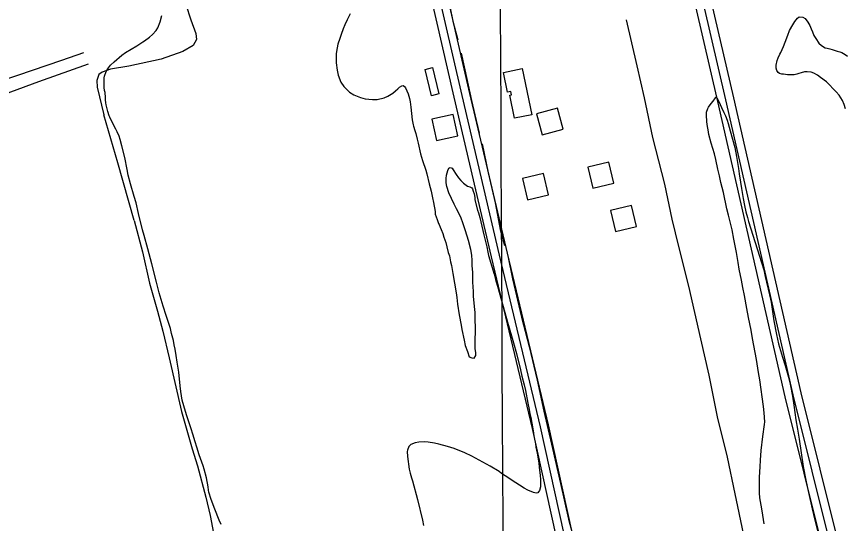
# Model space of a CAD drawing. Extents: x 3424494 to 3462436, y 522220 to 547718.
# Drawn here: x 3454050 to 3455580, y 541172 to 542108 of the extents above; entities that cross this region are included whole.
import ezdxf

# ---------------------------------------------------------------- set-up
doc = ezdxf.new("R2010")
doc.units = 0
for name, color, linetype in [('V-BLDG-OTLN', 7, 'Continuous'), ('V-DTCH-CNTR', 7, 'Continuous'), ('V-GRID-MAJR', 7, 'Continuous'), ('V-ROAD-CNTR', 7, 'Continuous'), ('V-SITE-VEGE', 7, 'Continuous'), ('V-TOPO-SHOR', 7, 'Continuous')]:
    doc.layers.add(name, color=color, linetype=linetype)

msp = doc.modelspace()

# ---------------------------------------------------------------- linework, layer by layer
at = {"layer": 'V-BLDG-OTLN'}
for points in [[(3454815.776330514, 541961.5500506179), (3454803.889354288, 542010.115953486), (3454817.4873270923, 542013.444946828), (3454829.374303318, 541964.8780439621)], [(3454982.96, 542011.846), (3455000.725, 541926.551), (3454969.099, 541919.962), (3454960.18, 541962.776), (3454963.644, 541963.496), (3454962.398, 541969.475), (3454956.3200000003, 541968.209), (3454948.718, 542004.714)], [(3455009.67794271, 541928.1301174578), (3455020.2059216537, 541889.5401946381), (3455058.795844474, 541900.0691735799), (3455048.266865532, 541938.658096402)], [(3454864.1472337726, 541887.7471982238), (3454855.4892510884, 541926.7991201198), (3454816.437329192, 541918.1401374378), (3454825.0963118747, 541879.08921554)], [(3455104.313753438, 541829.9413138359), (3455113.503735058, 541791.0113916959), (3455152.433657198, 541800.202373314), (3455143.24267558, 541839.132295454)], [(3454983.52299502, 541808.7273562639), (3454992.7129766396, 541769.797434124), (3455031.64289878, 541778.988415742), (3455022.451917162, 541817.9183378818)], [(3455146.1996696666, 541750.1354734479), (3455155.3896512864, 541711.2055513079), (3455194.319573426, 541720.3965329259), (3455185.1285918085, 541759.326455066)]]:
    msp.add_lwpolyline(points, close=True, dxfattribs=at)
at = {"layer": 'V-DTCH-CNTR'}
for points in [[(3453693.406, 541875.883), (3453743.824, 541892.39), (3453818.717, 541919.282), (3453887.401, 541943.9670000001), (3453970.802, 541972.26), (3454052.261, 541999.816), (3454132.95, 542027.382), (3454174.0700000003, 542041.345)], [(3453680.2970000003, 541839.588), (3453701.6, 541847.1190000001), (3453739.663, 541860.572), (3453851.02, 541899.965), (3453986.852, 541949.7440000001), (3454090.858, 541987.72), (3454182.434, 542020.503)]]:
    msp.add_lwpolyline(points, dxfattribs=at)
at = {"layer": 'V-GRID-MAJR'}
msp.add_spline([(3455012.474, 527729.317), (3454983.3910000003, 533788.3150000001), (3454954.3000000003, 539849.246), (3454925.2090000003, 545910.191), (3454925.2, 545912.109)], degree=3, dxfattribs=at)
at = {"layer": 'V-ROAD-CNTR'}
for points in [[(3455316.0103300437, 540138.5546966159), (3455295.0823719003, 540194.0245856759), (3455199.368563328, 540550.357873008), (3455105.646750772, 540949.19607533), (3455017.016928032, 541350.9352718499), (3454941.379079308, 541667.498638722), (3454872.181217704, 541962.106049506), (3454807.41334724, 542244.2834851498), (3454751.349459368, 542481.14301143), (3454702.734556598, 542693.294587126), (3454621.490719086, 543053.1278674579), (3454553.8298544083, 543344.4252848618), (3454494.1069738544, 543612.8497480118), (3454399.4481631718, 543990.5969925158), (3454329.918302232, 544311.3393510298), (3454227.0525079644, 544747.779478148), (3454142.0336780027, 545101.299771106), (3454062.540836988, 545453.898065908), (3453997.653966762, 545743.2634871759), (3453962.25503756, 545910.9821517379)], [(3455759.6094428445, 540195.3855829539), (3455738.000486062, 540317.603338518), (3455731.535498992, 540372.5452286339), (3455702.8655563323, 540476.461020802), (3455696.685568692, 540496.1249814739), (3455683.457595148, 540565.6308424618), (3455588.283785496, 540989.5479946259), (3455483.6369947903, 541409.6031545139), (3455359.2972434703, 541954.1050655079), (3455223.6135148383, 542539.2128952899), (3455030.344901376, 543350.0122736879), (3454934.905092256, 543727.128519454), (3454851.4152592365, 544088.3327970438), (3454805.1103518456, 544293.7773861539), (3454776.5014090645, 544429.9131138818)], [(3455743.814474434, 540198.5675765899), (3455723.154515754, 540315.419342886), (3455716.77152852, 540369.6572344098), (3455688.47658511, 540472.2160292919), (3455682.113597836, 540492.4619887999), (3455668.767624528, 540562.5848485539), (3455573.68681469, 540986.0920015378), (3455469.0460239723, 541406.1201614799), (3455344.679272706, 541950.7410722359), (3455209.0115440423, 542535.7799021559), (3455015.77793051, 543346.4332808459), (3454977.2480075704, 543498.6769763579)], [(3455772.8694163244, 540206.548560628), (3455752.8464563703, 540319.7873341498), (3455746.2994694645, 540375.433222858), (3455717.254527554, 540480.706012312), (3455711.257539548, 540499.7879741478), (3455698.147565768, 540568.67683637), (3455602.880756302, 540993.0039877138), (3455498.2279656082, 541413.0861475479), (3455373.9152142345, 541957.46905878), (3455238.215485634, 542542.6458884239), (3455044.911872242, 543353.5912665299), (3455009.0279440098, 543495.3799829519)], [(3455330.0443019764, 540143.8496860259), (3455309.3773433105, 540198.628576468), (3455213.9165342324, 540554.0198656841), (3455120.2727215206, 540952.528068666), (3455031.6368987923, 541354.2942651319), (3454955.975050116, 541670.9566318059), (3454886.7921884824, 541965.4990427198), (3454822.021318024, 542247.6884783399), (3454765.95843015, 542484.5460046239), (3454717.3605273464, 542696.621580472), (3454636.1126898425, 543056.47686076), (3454568.4568251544, 543347.75127821), (3454552.821856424, 543418.023137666)], [(3455281.9973980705, 540184.915603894), (3455184.8205924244, 540546.695880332), (3455091.020780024, 540945.8640819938), (3455002.396957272, 541347.576278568), (3454926.7831085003, 541664.040645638), (3454857.5702469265, 541958.7130562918), (3454792.805376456, 542240.8784919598), (3454736.7404885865, 542477.740018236), (3454688.10858585, 542689.9675937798), (3454606.86874833, 543049.7788741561), (3454539.202883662, 543341.0992915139), (3454528.54390498, 543389.0061956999)]]:
    msp.add_lwpolyline(points, dxfattribs=at)
at = {"layer": 'V-SITE-VEGE'}
for points in [[(3454270.181, 541763.876), (3454267, 541775.873), (3454259.824, 541799.089), (3454255.517, 541815.291), (3454253.698, 541825.476), (3454249.295, 541847.848), (3454243.886, 541869.444), (3454240.6890000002, 541880.649), (3454238.803, 541886.852), (3454235.559, 541895.269), (3454233.052, 541900.09), (3454225.903, 541912.956), (3454221.87, 541921.783), (3454220.723, 541924.591), (3454217.875, 541932.801), (3454214.889, 541944.6), (3454214.3540000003, 541948.39), (3454214.053, 541954.172), (3454213.711, 541957.561), (3454213.5840000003, 541961.745), (3454213.037, 541964.74), (3454213.0840000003, 541967.527), (3454211.958, 541971.529), (3454211.253, 541977.116), (3454211.106, 541980.102), (3454211.2490000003, 541988.664), (3454211.548, 541994.632), (3454212.204, 541998.005), (3454214.938, 542006.5210000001), (3454219.228, 542013.22), (3454223.292, 542017.928), (3454229.765, 542023.992), (3454243.714, 542036.4990000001), (3454250.966, 542041.556), (3454271.4790000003, 542053.553), (3454282.555, 542060.932), (3454285.975, 542063.066), (3454295.045, 542069.683), (3454300.702, 542074.365), (3454307.397, 542081.8200000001), (3454310.473, 542087.142), (3454314.639, 542098.023), (3454318.024, 542109.914)], [(3454665.719, 542113.015), (3454662.821, 542106.4940000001), (3454660.1550000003, 542101.759), (3454655.813, 542092.275), (3454652.9050000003, 542085.156), (3454648.7430000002, 542074.476), (3454646.431, 542067.148), (3454643.074, 542057.049), (3454641.364, 542050.108), (3454639.988, 542039.381), (3454639.455, 542031.427), (3454639.9020000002, 542022.456), (3454641.4620000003, 542008.694), (3454643.5, 541999.699), (3454648.463, 541986.8740000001), (3454653.9020000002, 541978.8150000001), (3454664.472, 541968.084), (3454672.156, 541963.177), (3454684.812, 541958.184), (3454693.539, 541956.0480000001), (3454707.054, 541954.625), (3454715.616, 541954.68), (3454728.21, 541957.455), (3454735.23, 541960.721), (3454744.284, 541966.341), (3454749.136, 541970.64), (3454753.377, 541974.152), (3454756.818, 541977.478), (3454760.847, 541980.2), (3454763.245, 541980.757), (3454766.001, 541978.9180000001), (3454767.951, 541976.497), (3454772.733, 541964.867), (3454775.183, 541956.662), (3454776.073, 541950.475), (3454777.702, 541940.692), (3454780.092, 541917.156), (3454781.73, 541907.969), (3454782.48, 541905.169), (3454784.941, 541897.762), (3454786.637, 541891.958), (3454789.054, 541881.763), (3454790.921, 541874.363), (3454795.366, 541854.578), (3454799.14, 541842.367), (3454805.014, 541824.55), (3454806.8880000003, 541817.55), (3454811.549, 541798.753), (3454813.431, 541792.351), (3454815.112, 541785.753), (3454817.889, 541773.36), (3454819.534, 541764.572), (3454822.241, 541748), (3454822.553, 541742.818), (3454826.3680000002, 541732.996), (3454828.838, 541725.988), (3454829.9990000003, 541723.977), (3454831.7090000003, 541719.1680000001), (3454833.428, 541714.759), (3454836.684, 541707.138), (3454838.771, 541700.931), (3454841.98, 541690.523), (3454843.844, 541682.927), (3454846.846, 541672.123), (3454848.732, 541665.92), (3454850.944, 541655.33), (3454852.617, 541648.332), (3454855.3510000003, 541633.353), (3454861.323, 541597.812), (3454862.573, 541589.229), (3454863.957, 541576.861), (3454867.009, 541557.0970000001), (3454870.478, 541538.522), (3454871.738, 541530.537), (3454875.786, 541510.755), (3454878.201, 541500.56), (3454881.998, 541489.546), (3454885.023, 541479.937), (3454889.963, 541477.664), (3454894.54, 541477.588), (3454897.407, 541482.317), (3454897.491, 541487.2930000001), (3454896.434, 541495.475), (3454896.309, 541499.858), (3454896.9420000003, 541537.476), (3454896.662, 541544.451), (3454896.633, 541554.607), (3454896.156, 541561.783), (3454894.952, 541572.953), (3454893.276, 541591.698), (3454893.199, 541598.866), (3454892.392, 541610.032), (3454892.299, 541616.403), (3454891.8880000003, 541627.36), (3454891.822, 541635.327), (3454891.048, 541648.481), (3454890.804, 541657.644), (3454889.971, 541667.214), (3454888.353, 541677.596)], [(3455580.253, 541937.522), (3455577.6010000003, 541945.531), (3455574.343, 541952.953), (3455568.531, 541962.608), (3455563.062, 541969.071), (3455544.852, 541987.1), (3455534.241, 541995.441), (3455528.732, 541999.318), (3455521.629, 542003.219), (3455516.683, 542005.095), (3455509.132, 542006.019), (3455504.545, 542005.4990000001), (3455498.346, 542004.012), (3455494.145, 542002.888), (3455490.1410000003, 542001.561), (3455485.544, 542000.442), (3455477.9760000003, 542000.373), (3455473, 542000.455), (3455465.844, 542001.1730000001), (3455462.461, 542001.231), (3455458.1, 542002.501), (3455455.545, 542004.334), (3455453.419, 542008.151), (3455452.296, 542012.552), (3455452.186, 542017.73), (3455453.929, 542026.661), (3455455.807, 542031.805), (3455458.7, 542038.13), (3455460.951, 542041.675), (3455465.907, 542052.343), (3455468.83, 542060.258), (3455473.432, 542073.325), (3455476.958, 542081.824), (3455482.7090000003, 542092.281), (3455486.4020000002, 542098.589), (3455491.284, 542104.878), (3455494.7060000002, 542107.01), (3455501.274, 542106.901), (3455505.608, 542104.04), (3455510.867, 542097.182), (3455514.154, 542091.351), (3455516.8370000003, 542085.133), (3455519.129, 542079.321), (3455522, 542072.503), (3455525.1010000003, 542067.473), (3455531.128, 542058.81), (3455536.031, 542054.348), (3455542.531, 542050.256), (3455546.498, 542049.392), (3455551.454, 542048.1140000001), (3455555.415, 542046.852), (3455560.965, 542045.365), (3455564.723, 542043.907), (3455569.686, 542042.83), (3455573.642, 542041.37), (3455579.557, 542037.884), (3455583.88, 542034.427)], [(3455430.166, 541171.6900000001), (3455426.191, 541195.851), (3455424.3680000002, 541205.837), (3455422.207, 541219.4130000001), (3455421.5640000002, 541228.582), (3455421.247, 541245.113), (3455421.4620000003, 541257.854), (3455422.381, 541276.952), (3455423.182, 541289.084), (3455424.679, 541306.977), (3455427.503, 541332.8150000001), (3455430.864, 541355.058), (3455430.948, 541360.035), (3455430.2290000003, 541376.3740000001), (3455429.035, 541388.34), (3455421.697, 541437.246), (3455419.3340000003, 541450.626), (3455415.961, 541474.975), (3455408.649, 541513.725), (3455405.919, 541528.903), (3455401.137, 541552.475), (3455398.2290000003, 541568.853), (3455393.656, 541592.825), (3455390.5270000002, 541608.009), (3455387.965, 541621.39), (3455383.721, 541641.375), (3455381.747, 541654.15), (3455378.673, 541672.5210000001), (3455376.285, 541684.508), (3455374.108, 541697.088), (3455370.6180000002, 541714.47), (3455364.103, 541741.458), (3455361.113, 541753.056), (3455354.65, 541783.033), (3455350.183, 541801.625), (3455347.603, 541813.814), (3455344.625, 541826.209), (3455340.74, 541843.795), (3455338.127, 541854.193), (3455332.294, 541874.202), (3455327.977, 541889.805), (3455326.535, 541898.79), (3455325.441, 541904.78), (3455324.389, 541913.1630000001), (3455323.219, 541926.522), (3455323.698, 541931.292), (3455325.806, 541938.224), (3455327.241, 541940.79), (3455332.3310000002, 541947.274), (3455335.784, 541951.399), (3455339.869, 541957.502), (3455340.703, 541959.675), (3455342.855, 541957.451), (3455345.176, 541953.428), (3455348.827, 541945.603), (3455351.318, 541939.785), (3455355.745, 541930.753), (3455358.43, 541924.734), (3455361.679, 541916.515), (3455363.7630000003, 541910.308), (3455365.441, 541903.511), (3455367.515, 541896.705), (3455375.765, 541866.302), (3455378.861, 541849.325), (3455382.671, 541827.159), (3455383.903, 541817.583), (3455386.429, 541802.01), (3455388.028, 541790.633), (3455391.2970000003, 541771.861), (3455393.6720000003, 541759.278), (3455396.259, 541747.287), (3455399.27, 541736.883), (3455400.937, 541729.488)], [(3454888.353, 541677.596), (3454884.253, 541694.191), (3454878.785, 541712.401), (3454874.222, 541725.2220000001), (3454869.649, 541737.246), (3454862.145, 541752.903), (3454857.514, 541761.742), (3454847.708, 541782.414), (3454844.122, 541794.024), (3454843.039, 541800.615), (3454842.781, 541808.979), (3454843.4790000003, 541814.941), (3454846.015, 541823.659), (3454848.077, 541827.804), (3454850.492, 541829.359), (3454853.65, 541827.712), (3454855.593, 541824.892), (3454861.219, 541816.036), (3454865.702, 541810.386), (3454870.1890000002, 541804.934), (3454874.889, 541800.275), (3454882.363, 541794.774), (3454886.52, 541793.31), (3454890.274, 541791.653), (3454891.636, 541789.638), (3454892.961, 541785.636), (3454894.274, 541780.833), (3454895.5500000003, 541773.843), (3454896.074, 541769.455), (3454900.733, 541750.66), (3454902.634, 541745.251), (3454905.079, 541736.65), (3454912.306, 541704.8690000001), (3454916.044, 541690.2710000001), (3454917.713, 541683.074), (3454919.935, 541673.082), (3454921.221, 541666.688), (3454927.054, 541646.48), (3454931.39, 541632.073), (3454934.015, 541622.47), (3454938.914, 541605.862), (3454955.792, 541544.054), (3454963.33, 541518.841), (3454967.09, 541505.633), (3454972.532, 541485.829), (3454980.193, 541456.035), (3454982.784, 541444.441), (3454986.884, 541427.846), (3454989.102, 541417.655), (3454993.4930000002, 541394.484), (3454995.879, 541382.698), (3454997.548, 541375.303), (3454999.555, 541364.5160000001), (3455000.8310000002, 541357.526), (3455003.184, 541343.35), (3455005.011, 541333.761), (3455005.912, 541328.172), (3455007.553, 541319.183), (3455008.448, 541313.1950000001), (3455010.651, 541302.207), (3455013.721, 541283.4400000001), (3455015.483, 541269.87), (3455015.632, 541266.882), (3455016.316, 541260.299), (3455016.808, 541253.92), (3455017.025, 541243.164), (3455016.974, 541240.178), (3455015.063, 541233.042), (3455013.631, 541230.876), (3455012.011, 541229.112), (3455008.81, 541228.3690000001), (3455003.8540000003, 541229.647), (3454993.774, 541233.9990000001), (3454986.667, 541237.702), (3454978.397, 541243.2170000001), (3454964.799, 541251.411), (3454958.298, 541255.704), (3454945.31, 541264.682), (3454940.786, 541267.942), (3454924.0330000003, 541278.18), (3454890.489, 541296.268), (3454877.4560000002, 541302.66), (3454857.475, 541310.365), (3454845.003, 541314.557), (3454829.545, 541318.7980000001), (3454821.213, 541320.732), (3454809.894, 541322.513), (3454802.534, 541322.837), (3454792.1750000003, 541322.415), (3454785.5840000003, 541321.332), (3454777.37, 541318.284), (3454773.919, 541314.36), (3454771.416, 541307.831), (3454770.7770000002, 541305.253), (3454771.214, 541295.689), (3454774.806, 541272.532), (3454776.276, 541265.339), (3454778.721, 541256.736), (3454780.614, 541250.93), (3454790.188, 541216.5210000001), (3454799.099, 541178.144)], [(3454427.637, 541170.664), (3454423.985, 541178.492), (3454415.5700000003, 541198.941), (3454408.9, 541216.773), (3454404.548, 541230.188), (3454404.21, 541233.778), (3454403.319, 541239.965), (3454400.409, 541256.34), (3454395.9050000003, 541272.745), (3454394.017, 541278.75), (3454386.99, 541298.978), (3454382.454, 541313.39), (3454379.634, 541323.193), (3454375.286, 541337.005), (3454372.071, 541347.0160000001), (3454363.348, 541373.0480000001), (3454358.4450000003, 541389.256), (3454355.633, 541399.657), (3454352.721, 541415.835), (3454351.505, 541426.406), (3454349.1410000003, 541451.535), (3454346.264, 541469.902), (3454344.0810000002, 541482.083), (3454342.284, 541493.6630000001), (3454340.628, 541501.654), (3454339.176, 541510.041), (3454336.009, 541523.037), (3454333.574, 541532.0380000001), (3454325.62, 541556.262), (3454320.5270000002, 541573.076), (3454313.176, 541597.689), (3454307.739, 541617.493), (3454299.344, 541651.283), (3454291.846, 541678.888), (3454285.299, 541703.886), (3454282.284, 541714.091), (3454274.83, 541744.281), (3454270.181, 541763.876)], [(3455400.937, 541729.488), (3455429.103, 541640.41), (3455429.842, 541637.012), (3455432.083, 541628.214), (3455439.877, 541594.432), (3455442.826, 541580.447), (3455447.83, 541546.513), (3455452.772, 541520.745), (3455456.663, 541503.557), (3455463.62, 541479.1460000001), (3455468.738, 541463.93), (3455474.947, 541442.52), (3455477.909, 541429.13), (3455482.117, 541407.157), (3455484.829, 541390.786), (3455488.554, 541363.8420000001), (3455491.448, 541346.471), (3455494.325, 541328.104), (3455502.034, 541277.601), (3455507.332, 541249.238), (3455511.776, 541229.45), (3455518.432, 541199.074)], [(3455518.432, 541199.074), (3455523.464, 541178.68), (3455530.3850000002, 541152.083)], [(3454799.099, 541178.144), (3454801.129, 541168.553)]]:
    msp.add_lwpolyline(points, dxfattribs=at)
at = {"layer": 'V-TOPO-SHOR'}
msp.add_line((3454855.1920000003, 542098.931), (3454864.35, 542064.551), dxfattribs=at)
for points in [[(3454759.2290000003, 542513.7490000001), (3454773.665, 542462.307), (3454790.5, 542388.01), (3454804.9930000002, 542323.49), (3454818.457, 542263.7170000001), (3454830.9450000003, 542212.308), (3454844.659, 542150.862), (3454855.1920000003, 542098.931)], [(3454305.535, 542426.064), (3454284.537, 542418.349), (3454277.793, 542414.29), (3454276.5330000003, 542405.684), (3454283.327, 542379.417), (3454299.162, 542328.511), (3454317.315, 542266.437), (3454339.356, 542204.018), (3454353.065, 542158.99), (3454371.5810000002, 542101.919), (3454380.3340000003, 542076.452), (3454381.815, 542065.2980000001), (3454375.507, 542054.274), (3454356.68, 542043.184), (3454316.381, 542029.395), (3454256.899, 542016.486), (3454223.13, 542010.377), (3454207.737, 542005.073), (3454201.8200000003, 542000.719), (3454198.017, 541989.653), (3454198.372, 541977.685), (3454211.036, 541926.559)], [(3455174.895, 542101.464), (3455194.828, 542016.912), (3455208.2830000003, 541957.764), (3455223.727, 541884.685), (3455246.171, 541798.149), (3455259.539, 541733.721), (3455272.029, 541683.205), (3455290.257, 541610.358), (3455312.2460000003, 541513.2660000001), (3455327.788, 541446.022), (3455343.4450000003, 541369.05), (3455361.65, 541294.812), (3455375.793, 541227.0380000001), (3455390.955, 541153.684), (3455408.4590000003, 541070.845), (3455420.95, 541003.931), (3455436.9220000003, 540929.175), (3455456.485, 540836.5700000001), (3455478.199, 540739.763), (3455492.961, 540675.589), (3455513.767, 540574.348), (3455534.0300000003, 540490.35), (3455543.148, 540454.0650000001), (3455545.98, 540438.177)], [(3454870.341, 542040.243), (3454877.058, 542009.5210000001), (3454889.4590000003, 541952.828)], [(3454889.4590000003, 541952.828), (3454895.488, 541926.561), (3454904.028, 541892.759)], [(3454266.5700000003, 541731.687), (3454236.409, 541837.96), (3454211.036, 541926.559)], [(3454909.255, 541872.637), (3454920.605, 541819.577), (3454933.028, 541764.275), (3454942.768, 541714.861), (3454950.622, 541685.511)], [(3454266.5700000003, 541731.687), (3454282.278, 541673.27), (3454295.2260000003, 541616.014), (3454309.654, 541564.02), (3454319.609, 541527.404), (3454331.301, 541478.237), (3454354.116, 541379.079), (3454373.813, 541309.7440000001), (3454383.869, 541278.969), (3454399.026, 541220.84), (3454406.801, 541186.7660000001), (3454416.77, 541134.566), (3454419.984, 541110.584), (3454424.696, 541092.976), (3454433.048, 541076.696), (3454447.81, 541063.468)], [(3454956.418, 541666.215), (3454965.4420000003, 541623.768), (3454982.059, 541553.0920000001), (3454996.1720000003, 541498.873), (3455010.985, 541436.851), (3455023.095, 541379.329), (3455039.188, 541310.608), (3455053.678, 541245.81), (3455068.432, 541180.171), (3455075.798, 541155.005)]]:
    msp.add_lwpolyline(points, dxfattribs=at)

doc.saveas('drawing.dxf')
